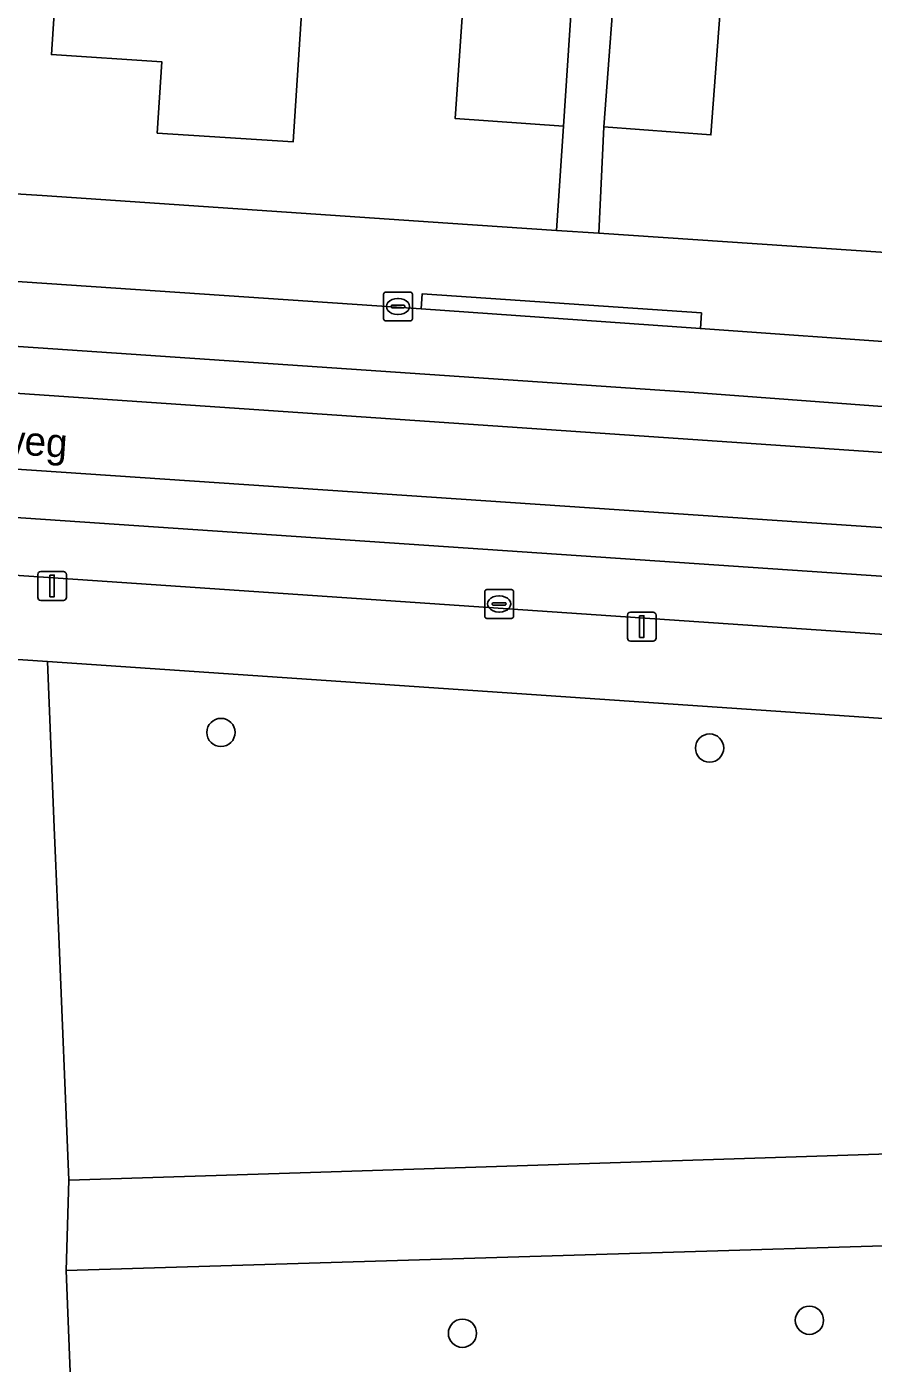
# Model space of a CAD drawing. Extents: x 161084 to 161928, y 385354 to 386522.
# Drawn here: x 161551.8 to 161581.15, y 386109.66 to 386155.98 of the extents above; entities that cross this region are included whole.
import ezdxf

# ---------------------------------------------------------------- set-up
doc = ezdxf.new("R2010")
doc.units = 0
for name, color, linetype in [('IMGEO_Boom', 7, 'Continuous'), ('IMGEO_Erf', 7, 'Continuous'), ('IMGEO_Groenvoorziening', 7, 'Continuous'), ('IMGEO_Kolk', 7, 'Continuous'), ('IMGEO_Lichtmast', 7, 'Continuous'), ('IMGEO_Muur', 7, 'Continuous'), ('IMGEO_Openbare_ruimte_label', 7, 'Continuous'), ('IMGEO_Pand', 7, 'Continuous'), ('IMGEO_Parkeervlak_gesloten', 7, 'Continuous'), ('IMGEO_Rijbaan_lokaal_gesloten', 7, 'Continuous'), ('IMGEO_Voetpad_halfverhard', 7, 'Continuous'), ('IMGEO_Voetpad_open', 7, 'Continuous')]:
    doc.layers.add(name, color=color, linetype=linetype)

msp = doc.modelspace()

# ---------------------------------------------------------------- linework, layer by layer
at = {"layer": 'IMGEO_Boom'}
for centre in [(161558.537, 386131.524), (161575.473, 386130.985), (161578.932, 386111.154), (161566.907, 386110.706)]:
    msp.add_circle(centre, 0.489, dxfattribs=at)
at = {"layer": 'IMGEO_Erf'}
for points in [[(161551.42, 386150.191), (161552.335, 386150.129), (161566.396, 386149.179), (161570.171, 386148.924), (161570.408, 386152.539), (161566.649, 386152.802), (161567.163, 386160.165), (161570.892, 386159.903), (161570.956, 386160.885), (161568.532, 386161.047), (161568.856, 386165.889), (161569.178, 386170.696)], [(161561.368, 386156.978), (161561.038, 386151.988), (161556.328, 386152.298), (161556.49, 386154.762), (161552.658, 386155.015), (161553.069, 386161.231)], [(161575.993, 386158.546), (161575.519, 386152.233), (161571.806, 386152.512), (161571.637, 386148.825), (161590.326, 386147.563)]]:
    msp.add_lwpolyline(points, dxfattribs=at)
at = {"layer": 'IMGEO_Groenvoorziening'}
msp.add_lwpolyline([(161588.948, 386131.502), (161552.518, 386133.98), (161552.756, 386128.235), (161552.801, 386127.166), (161552.901, 386124.746), (161553.264, 386116.009), (161561.28, 386116.267), (161602.824, 386117.602)], dxfattribs=at)
msp.add_lwpolyline([(161555.324, 386058.365), (161561.479, 386058.557), (161559.944, 386107.587), (161580.966, 386107.654), (161600.693, 386108.501), (161603.232, 386108.632), (161603.221, 386108.84), (161602.935, 386114.38), (161553.167, 386112.88)], close=True, dxfattribs=at)
at = {"layer": 'IMGEO_Kolk'}
for p, q in [((161564.246, 386146.786), (161565.098, 386146.786)), ((161564.171, 386145.86), (161564.171, 386146.712)), ((161564.43, 386146.28), (161564.43, 386146.292)), ((161564.473, 386146.329), (161564.871, 386146.329)), ((161564.659, 386146.566), (161564.684, 386146.566)), ((161564.914, 386146.292), (161564.914, 386146.28)), ((161565.172, 386146.712), (161565.172, 386145.86)), ((161564.868, 386146.243), (161564.47, 386146.243)), ((161564.682, 386146.006), (161564.657, 386146.006)), ((161565.098, 386145.786), (161564.246, 386145.786)), ((161567.677, 386135.551), (161567.677, 386136.403)), ((161567.752, 386136.477), (161568.604, 386136.477)), ((161568.165, 386136.257), (161568.19, 386136.257)), ((161568.678, 386136.403), (161568.678, 386135.551)), ((161567.936, 386135.971), (161567.936, 386135.983)), ((161568.374, 386135.934), (161567.976, 386135.934)), ((161567.979, 386136.02), (161568.377, 386136.02)), ((161568.188, 386135.697), (161568.163, 386135.697)), ((161568.42, 386135.983), (161568.42, 386135.971)), ((161568.604, 386135.477), (161567.752, 386135.477))]:
    msp.add_line(p, q, dxfattribs=at)
for points in [[(161564.246, 386146.786), (161565.098, 386146.786)], [(161564.171, 386145.86), (161564.171, 386146.712)], [(161565.172, 386146.712), (161565.172, 386145.86)], [(161565.098, 386145.786), (161564.246, 386145.786)], [(161567.677, 386135.551), (161567.677, 386136.403)], [(161567.752, 386136.477), (161568.604, 386136.477)], [(161568.678, 386136.403), (161568.678, 386135.551)], [(161568.604, 386135.477), (161567.752, 386135.477)]]:
    msp.add_lwpolyline(points, dxfattribs=at)
for centre, radius, start, end in [((161564.248, 386146.71), 0.0765, 91.552, 178.448), ((161564.248, 386146.71), 0.0765, 91.552, 178.448), ((161565.096, 386146.71), 0.0765, 1.552, 88.448), ((161565.096, 386146.71), 0.0765, 1.552, 88.448), ((161564.47, 386146.289), 0.0403, 85.8775, 175.7526), ((161564.467, 386146.279), 0.0366, 178.938, 274.7102), ((161564.871, 386146.286), 0.043, 264.8664, 352.4533), ((161564.875, 386146.291), 0.0386, 1.7309, 96.639), ((161564.248, 386145.862), 0.0765, 181.552, 268.448), ((161564.248, 386145.862), 0.0765, 181.552, 268.448), ((161565.096, 386145.862), 0.0765, 271.552, 358.448), ((161565.096, 386145.862), 0.0765, 271.552, 358.448), ((161567.754, 386136.401), 0.0765, 91.552, 178.448), ((161567.754, 386136.401), 0.0765, 91.552, 178.448), ((161568.602, 386136.401), 0.0765, 1.552, 88.448), ((161568.602, 386136.401), 0.0765, 1.552, 88.448), ((161567.976, 386135.98), 0.0403, 85.8775, 175.7526), ((161567.973, 386135.97), 0.0366, 178.938, 274.7102), ((161568.377, 386135.977), 0.043, 264.8664, 352.4533), ((161568.381, 386135.982), 0.0386, 1.7309, 96.639), ((161567.754, 386135.553), 0.0765, 181.552, 268.448), ((161567.754, 386135.553), 0.0765, 181.552, 268.448), ((161568.602, 386135.553), 0.0765, 271.552, 358.448), ((161568.602, 386135.553), 0.0765, 271.552, 358.448)]:
    msp.add_arc(centre, radius, start, end, dxfattribs=at)
for centre, major_axis, ratio, start_param, end_param in [((161564.658, 386146.286), (-0.387, 0.002), 0.722429, 4.712389, 7.853982), ((161564.683, 386146.286), (-0.39, 0.002), 0.717154, 1.570796, 4.712389), ((161568.164, 386135.977), (-0.387, 0.002), 0.722429, 4.712389, 7.853982), ((161568.189, 386135.977), (-0.39, 0.002), 0.717154, 1.570796, 4.712389)]:
    msp.add_ellipse(centre, major_axis=major_axis, ratio=ratio, start_param=start_param, end_param=end_param, dxfattribs=at)
at = {"layer": 'IMGEO_Lichtmast'}
for p, q in [((161552.187, 386136.202), (161552.187, 386137.002)), ((161552.187, 386137.002), (161552.187, 386136.202)), ((161552.287, 386137.102), (161553.077, 386137.102)), ((161553.077, 386137.102), (161552.287, 386137.102)), ((161553.177, 386137.002), (161553.177, 386136.202)), ((161553.177, 386136.202), (161553.177, 386137.002)), ((161553.077, 386136.102), (161552.287, 386136.102)), ((161552.287, 386136.102), (161553.077, 386136.102)), ((161572.726, 386135.693), (161573.516, 386135.693)), ((161573.516, 386135.693), (161572.726, 386135.693)), ((161572.626, 386134.793), (161572.626, 386135.593)), ((161572.626, 386135.593), (161572.626, 386134.793)), ((161573.616, 386135.593), (161573.616, 386134.793)), ((161573.616, 386134.793), (161573.616, 386135.593)), ((161573.516, 386134.693), (161572.726, 386134.693)), ((161572.726, 386134.693), (161573.516, 386134.693))]:
    msp.add_line(p, q, dxfattribs=at)
for points in [[(161552.607, 386136.977), (161552.757, 386136.977), (161552.757, 386136.227), (161552.607, 386136.227), (161552.607, 386136.977)], [(161573.046, 386135.568), (161573.196, 386135.568), (161573.196, 386134.818), (161573.046, 386134.818), (161573.046, 386135.568)]]:
    msp.add_lwpolyline(points, dxfattribs=at)
for centre, start, end in [((161552.287, 386137.002), 90, 180), ((161552.287, 386137.002), 90, 180), ((161553.077, 386137.002), 0, 90), ((161553.077, 386137.002), 360, 90), ((161552.287, 386136.202), 180, 270), ((161552.287, 386136.202), 180, 270), ((161553.077, 386136.202), 270, 0), ((161553.077, 386136.202), 270, 0), ((161572.726, 386135.593), 90, 180), ((161572.726, 386135.593), 90, 180), ((161573.516, 386135.593), 0, 90), ((161573.516, 386135.593), 360, 90), ((161572.726, 386134.793), 180, 270), ((161572.726, 386134.793), 180, 270), ((161573.516, 386134.793), 270, 0), ((161573.516, 386134.793), 270, 0)]:
    msp.add_arc(centre, 0.1, start, end, dxfattribs=at)
at = {"layer": 'IMGEO_Muur'}
msp.add_lwpolyline([(161552.335, 386150.129), (161566.396, 386149.179)], dxfattribs=at)
at = {"layer": 'IMGEO_Pand'}
for points in [[(161553.069, 386161.231), (161552.658, 386155.015), (161556.49, 386154.762), (161556.328, 386152.298), (161561.038, 386151.988), (161561.368, 386156.978), (161561.612, 386160.664), (161560.016, 386160.771)], [(161570.892, 386159.903), (161567.163, 386160.165), (161566.649, 386152.802), (161570.408, 386152.539)], [(161575.993, 386158.546), (161572.682, 386158.795), (161572.59, 386158.802), (161572.281, 386158.825), (161571.806, 386152.512), (161575.519, 386152.233)]]:
    msp.add_lwpolyline(points, close=True, dxfattribs=at)
at = {"layer": 'IMGEO_Parkeervlak_gesloten'}
for points in [[(161592.31, 386144.306), (161590.06, 386144.465), (161575.153, 386145.519), (161565.478, 386146.204), (161508.273, 386150.078), (161500, 386150.631), (161440.9, 386154.703), (161440.784, 386152.425), (161471.067, 386150.375), (161574.934, 386143.3), (161591.226, 386142.092), (161592.192, 386142.108)], [(161499.055, 386142.55), (161453.055, 386145.717), (161440.39, 386146.628), (161440.379, 386144.594), (161500, 386140.47), (161591.537, 386134.233), (161591.633, 386136.244), (161538.988, 386139.817)]]:
    msp.add_lwpolyline(points, close=True, dxfattribs=at)
at = {"layer": 'IMGEO_Rijbaan_lokaal_gesloten'}
for points in [[(161603.283, 386142.656), (161601.83, 386143.178), (161600.336, 386143.568), (161598.814, 386143.823), (161598.037, 386143.9), (161595.793, 386144.059), (161592.31, 386144.306), (161592.192, 386142.108), (161592.128, 386140.504), (161512.001, 386145.975), (161440.701, 386150.808), (161423.467, 386154.058), (161423.418, 386155.907), (161415.356, 386156.463), (161416.153, 386152.775), (161420.784, 386152.422), (161421.852, 386152.362)], [(161421.685, 386149.852), (161420.575, 386149.861), (161416.389, 386150.182), (161411.463, 386146.498), (161418.5, 386146.029), (161423.113, 386145.82), (161424.221, 386147.55), (161440.388, 386148.183), (161539.121, 386141.483), (161594.421, 386137.75)], [(161594.421, 386137.75), (161539.121, 386141.483), (161440.388, 386148.183), (161424.221, 386147.55), (161423.113, 386145.82), (161440.39, 386146.628), (161453.055, 386145.717), (161499.055, 386142.55), (161538.988, 386139.817), (161591.633, 386136.244), (161594.888, 386135.95)]]:
    msp.add_lwpolyline(points, dxfattribs=at)
msp.add_lwpolyline([(161592.192, 386142.108), (161591.226, 386142.092), (161574.934, 386143.3), (161471.067, 386150.375), (161440.784, 386152.425), (161423.418, 386155.907), (161423.467, 386154.058), (161440.701, 386150.808), (161512.001, 386145.975), (161592.128, 386140.504)], close=True, dxfattribs=at)
at = {"layer": 'IMGEO_Voetpad_halfverhard'}
for points in [[(161553.167, 386112.88), (161553.264, 386116.009), (161552.901, 386124.746), (161552.801, 386127.166), (161552.756, 386128.235), (161552.518, 386133.98), (161550.119, 386134.142), (161550.958, 386113.278), (161550.921, 386110.099), (161553.445, 386046.637), (161553.688, 386040.604), (161554.195, 386029.562), (161556.46, 386029.673), (161555.374, 386057.116), (161555.324, 386058.365)], [(161602.824, 386117.602), (161561.28, 386116.267), (161553.264, 386116.009), (161553.167, 386112.88), (161602.935, 386114.38)]]:
    msp.add_lwpolyline(points, close=True, dxfattribs=at)
at = {"layer": 'IMGEO_Voetpad_open'}
for points in [[(161570.892, 386159.903), (161570.408, 386152.539), (161570.171, 386148.924), (161571.637, 386148.825), (161571.806, 386152.512), (161572.281, 386158.825)], [(161508.273, 386150.078), (161565.478, 386146.204), (161565.513, 386146.727), (161575.189, 386146.063), (161575.153, 386145.519), (161590.06, 386144.465), (161592.31, 386144.306), (161595.793, 386144.059), (161595.805, 386144.565), (161596.119, 386144.542), (161596.286, 386147.048), (161590.361, 386147.555), (161590.326, 386147.563), (161571.637, 386148.825), (161570.171, 386148.924), (161566.396, 386149.179), (161552.335, 386150.129), (161551.42, 386150.191)], [(161596.554, 386133.882), (161591.537, 386134.233), (161500, 386140.47), (161440.379, 386144.594)], [(161459.832, 386140.363), (161462.853, 386140.151), (161477.722, 386139.106), (161480.793, 386138.89), (161500, 386137.604), (161528.091, 386135.688), (161530.138, 386135.542), (161550.119, 386134.142), (161552.518, 386133.98), (161588.948, 386131.502), (161595.833, 386131.034), (161595.923, 386131.027), (161596.552, 386130.948), (161597.172, 386130.812), (161597.778, 386130.621), (161602.78, 386130.651)]]:
    msp.add_lwpolyline(points, dxfattribs=at)
msp.add_lwpolyline([(161575.153, 386145.519), (161575.189, 386146.063), (161565.513, 386146.727), (161565.478, 386146.204)], close=True, dxfattribs=at)

# ---------------------------------------------------------------- texts
at = {"layer": 'IMGEO_Openbare_ruimte_label'}
msp.add_text('Generaal Marshallweg', height=1, rotation=356.1021, dxfattribs=at).set_placement((161539.839, 386141.95))

doc.saveas('drawing.dxf')
